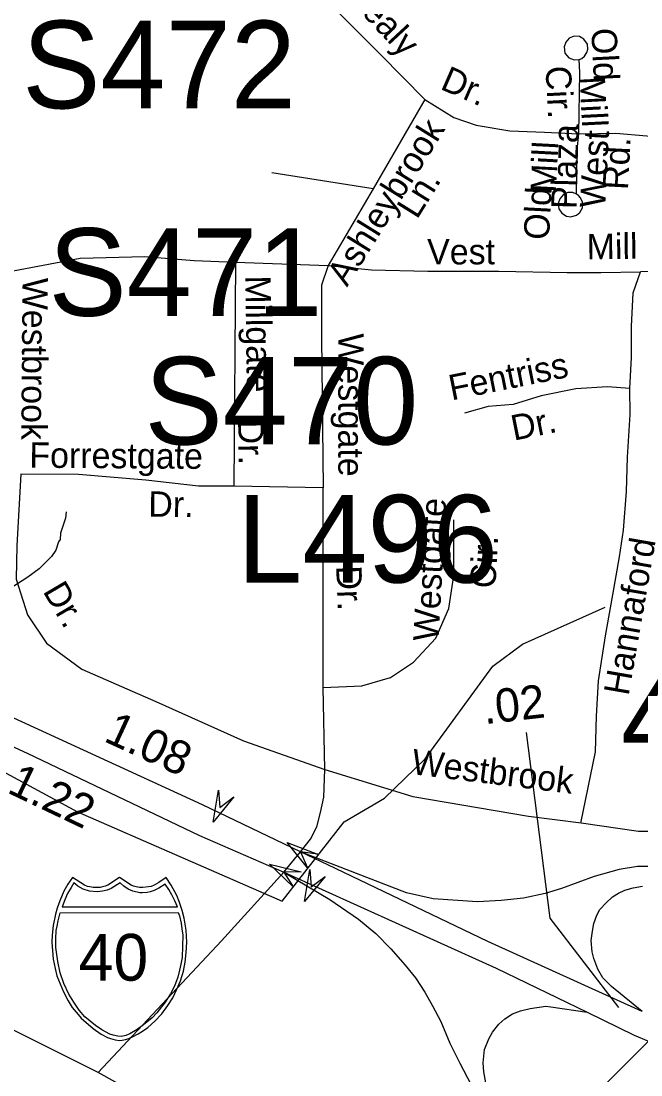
# Model space of a CAD drawing. Extents: x 1547597 to 1699558, y 810033 to 920809.
# Drawn here: x 1611078 to 1613398, y 845422 to 849367 of the extents above; entities that cross this region are included whole.
import ezdxf

# ---------------------------------------------------------------- set-up
doc = ezdxf.new("R2010")
doc.units = 0
for name, color, linetype in [('Exist Hydrographic Creek Single Shore', 7, 'Continuous'), ('Exist Road Non-System Type 51', 7, 'Continuous'), ('Exist Road Non-System Type 51 Label', 7, 'Continuous'), ('Exist Road Primary Interstate Divided Center Attributed', 7, 'Continuous'), ('Exist Road Primary Interstate Mileage Hundredths English Label', 7, 'Continuous'), ('Exist Road Primary Interstate Ramp 1 Lane Attributed', 7, 'Continuous'), ('Exist Road Primary Interstate Shield CELL', 7, 'Continuous'), ('Exist Road Primary Interstate Shield Number Label', 7, 'Continuous'), ('Exist Road Primary Interstate Structure Cantilever Sign Attributed CELL', 7, 'Continuous'), ('Exist Road Primary Interstate Structure Cantilever Sign Number Label', 7, 'Continuous'), ('Exist Road Primary Interstate Structure Ovrhead Sign Number Label', 7, 'Continuous'), ('Exist Road Primary US Attributed', 7, 'Continuous'), ('Exist Road Primary US Mileage Hundredths English Label', 7, 'Continuous'), ('Exist Road Secondary Structure Standard Bridge Attributed CELL', 7, 'Continuous'), ('Exist Road Secondary Structure Standard Bridge Number Label', 7, 'Continuous'), ('Exist Road Secondary Type 51 Undivided 4 Lane Attributed', 7, 'Continuous')]:
    doc.layers.add(name, color=color, linetype=linetype)

msp = doc.modelspace()

# ---------------------------------------------------------------- linework, layer by layer
at = {"layer": 'Exist Hydrographic Creek Single Shore'}
for points in [[(1611246.6, 847530), (1611244.3, 847506), (1611225.6, 847450.3), (1611225.1, 847426.3), (1611219.1, 847418.4), (1611208.6, 847386.6), (1611192.3, 847362.8), (1611145.8, 847317.4), (1611103.3, 847286.1), (1611018.7, 847231.3), (1610966.3, 847204), (1610940.2, 847196.4), (1610920.1, 847186.6), (1610907.9, 847176.8), (1610788.9, 847063.2), (1610767.4, 847009.4), (1610712.7, 846865.3), (1610688.4, 846841.7), (1610566, 846777.2)], [(1610566, 846777.2), (1610961, 846584.5), (1611289.6, 846406.6), (1612056.2, 846072.2), (1612287.7, 846369.2), (1612438.7, 846458.1), (1612590.7, 846606), (1612844.7, 846952.1), (1612954.8, 847035.2), (1613264.7, 847173.3)]]:
    msp.add_lwpolyline(points, dxfattribs=at)
at = {"layer": 'Exist Road Non-System Type 51'}
msp.add_line((1612061.9, 846181.6), (1612123.7, 846257), dxfattribs=at)
for points in [[(1611909.7, 849523), (1612105.3, 849484.7), (1612266.9, 849399.5), (1612424.2, 849242.1), (1612589.7, 849074.1)], [(1613177, 849227.9), (1613187.9, 849235.8), (1613196.6, 849249.5), (1613200.1, 849262.6), (1613198.3, 849281.3), (1613185.2, 849300.1), (1613168.2, 849309.1), (1613149.2, 849310.9), (1613129.9, 849303.5), (1613117, 849288.7), (1613110.6, 849271.2), (1613114.3, 849247.3), (1613129.2, 849229.4), (1613148, 849221.9), (1613166.9, 849223.3), (1613177, 849227.9)], [(1613166.5, 848945.6), (1613170.1, 849175.2), (1613166.9, 849223.3)], [(1612589.7, 849074.1), (1612396.9, 848738.8)], [(1612589.7, 849074.1), (1612698.1, 849006.4), (1612782.2, 848977.1), (1612908.2, 848957), (1613037.9, 848951.5), (1613166.5, 848945.6)], [(1613156.8, 848720), (1613160.3, 848885.7), (1613166.5, 848945.6)], [(1613166.5, 848945.6), (1613304.2, 848947.2), (1613420.5, 848937.5), (1613618, 848930.1)], [(1612396.9, 848738.8), (1612016.5, 848799.4)], [(1612396.9, 848738.8), (1612228.1, 848452.1)], [(1613156.8, 848720), (1613143.7, 848725.3), (1613125.1, 848725.5), (1613107.1, 848717), (1613094.6, 848702.1), (1613089.3, 848684), (1613091.7, 848664.9), (1613102.9, 848647.9), (1613119.5, 848637.6), (1613136.5, 848634.6), (1613157.2, 848640.8), (1613170.2, 848651.3), (1613179.4, 848668.6), (1613179.2, 848689.4), (1613172.7, 848705.9), (1613165.3, 848714.3), (1613156.8, 848720)], [(1611048.3, 848432), (1611299.2, 848479.8), (1611542.2, 848485.9), (1611726.7, 848470.5), (1611880.5, 848464.4)], [(1611880.5, 848464.4), (1611875, 847626.7)], [(1611880.5, 848464.4), (1612228.1, 848452.1)], [(1612228.1, 848452.1), (1612203.1, 848379.3), (1612203.1, 848182.3), (1612209.3, 847620.6)], [(1612228.1, 848452.1), (1612389.8, 848435.8), (1612601.5, 848431.1), (1612867.2, 848431.7), (1613122.8, 848426.3), (1613248.7, 848426.7), (1613396.4, 848428.7)], [(1613357.4, 847992.5), (1613363.5, 848108.2), (1613363.7, 848224.3), (1613369.8, 848350), (1613396.4, 848428.7)], [(1614288.5, 847892.6), (1614222.7, 847981.4), (1614229.3, 848165.5), (1614226, 848329.9), (1614186.6, 848395.7), (1614134, 848435.1), (1614051.9, 848448.3), (1613396.4, 848428.7)], [(1613357.4, 847992.5), (1613273.4, 847998), (1613155.4, 847990.2), (1613025.2, 847964.4), (1612920.7, 847932.5), (1612826.5, 847924.2), (1612738.2, 847899.8)], [(1613173, 846364.1), (1613228.3, 846631.4), (1613232.8, 846765.1), (1613239.3, 846897.1), (1613266.3, 847066.4), (1613293.1, 847220), (1613317.8, 847361.3), (1613333.6, 847461.1), (1613344.1, 847606.8), (1613348.5, 847734.7), (1613357.6, 847894.4), (1613357.4, 847992.5)], [(1611078, 847671.6), (1611062.6, 847403.7), (1611059.5, 847277.5), (1611102.6, 847145.2), (1611173.1, 847039.1), (1611305.4, 846940.6), (1611582.2, 846820.5), (1611911.4, 846672.8), (1612215.9, 846565)], [(1611875, 847626.7), (1611742.7, 847626.7), (1611545.8, 847648.3), (1611293.6, 847669.8), (1611078, 847671.6)], [(1612209.3, 847620.6), (1611875, 847626.7)], [(1612209.3, 846872.6), (1612209.3, 847620.6)], [(1612209.3, 846872.6), (1612353.8, 846878.8), (1612461.5, 846909.5), (1612547.6, 846968), (1612630.7, 847057.3), (1612679.9, 847168.1), (1612698.3, 847291.3), (1612698.3, 847500.6)], [(1613174.8, 846365.7), (1613389, 846335.2), (1613509, 846335.2), (1613622.8, 846369), (1613721.2, 846427.5), (1613798.1, 846526), (1613918.1, 846753.8), (1614010.4, 846944.7)], [(1612215.9, 846565), (1612209.3, 846872.6)], [(1612123.7, 846257), (1612161.8, 846304.9), (1612185.3, 846350.8), (1612198.9, 846404.6), (1612211.7, 846461.8), (1612215.9, 846565)], [(1612215.9, 846565), (1612544.2, 846464.2), (1612977.9, 846390.3), (1613174.8, 846365.7)], [(1611366.8, 845431.8), (1611828.1, 845924.3), (1612061.9, 846181.6)]]:
    msp.add_lwpolyline(points, dxfattribs=at)
at = {"layer": 'Exist Road Primary Interstate Divided Center Attributed'}
for points in [[(1610658.9, 846832.2), (1610961.8, 846690.7), (1611101.2, 846626.2), (1611746, 846318.7), (1612061.9, 846181.6)], [(1612123.7, 846257), (1611757, 846433), (1611081.3, 846743.4), (1611035.3, 846765.2)], [(1613403.4, 845659), (1612825.5, 845922.2), (1612226.3, 846209.1), (1612123.7, 846257)], [(1612061.9, 846181.6), (1612636.4, 845922.2), (1612856.5, 845822.4), (1613196.9, 845657.1)], [(1613196.9, 845657.1), (1613373.6, 845571.6), (1613426.3, 845548.4)]]:
    msp.add_lwpolyline(points, dxfattribs=at)
at = {"layer": 'Exist Road Primary Interstate Ramp 1 Lane Attributed'}
for points in [[(1613789.9, 845921.3), (1613703.8, 846049.2), (1613624.6, 846122), (1613575.7, 846156.3), (1613541.5, 846175.8), (1613495.6, 846191.5), (1613441.8, 846202.2), (1613385.1, 846202.2), (1613317.6, 846191.5), (1613223.7, 846165.1), (1613101.5, 846119.6), (1613039.9, 846101), (1612958.7, 846084.4), (1612875.6, 846074.6), (1612786.6, 846070.7), (1612620.4, 846081.5), (1612520.7, 846103.9), (1612123.7, 846257)], [(1612061.9, 846181.6), (1612234.4, 846078.3), (1612341.2, 846005.6), (1612406.5, 845952.2), (1612462.9, 845894.3), (1612516.3, 845833.5), (1612555.1, 845785.2), (1612589.6, 845732.2), (1612618.3, 845681.1), (1612649.9, 845622.6), (1612683.3, 845541.2), (1612721, 845466.3), (1612762.6, 845384.7), (1612792.7, 845333.5), (1612825.4, 845291.9), (1612866.8, 845240), (1613000.8, 845105.6)], [(1613403.4, 845659), (1613288.4, 845753.1), (1613256, 845785.2), (1613237.4, 845818.4), (1613222.7, 845858.5), (1613215.9, 845883), (1613212, 845925), (1613217.8, 845960.2), (1613222.7, 845989.5), (1613233.5, 846019.9), (1613244.2, 846041.4), (1613269, 846066.9), (1613291.9, 846089.2), (1613314.9, 846103.1), (1613337.9, 846114.3), (1613369.5, 846122.7), (1613404, 846128.2)], [(1613000.8, 845105.6), (1612965.6, 845188.2), (1612906.9, 845248.8), (1612877.6, 845285), (1612834.5, 845353.5), (1612817.9, 845392.6), (1612810.1, 845433.6), (1612808.1, 845467.9), (1612813, 845517.7), (1612829.6, 845556.8), (1612842.4, 845582.3), (1612866.7, 845612.5), (1612889.7, 845632), (1612918.4, 845651.5), (1612947.2, 845662.6), (1612984.5, 845671), (1613042, 845679.4), (1613061.2, 845677.7), (1613196.9, 845657.1)]]:
    msp.add_lwpolyline(points, dxfattribs=at)
at = {"layer": 'Exist Road Primary Interstate Shield CELL'}
for points in [[(1611446.9, 845551.4), (1611456.3, 845552.3), (1611469.1, 845554.8), (1611481.5, 845558.8), (1611495.6, 845565.1), (1611516.4, 845576.6), (1611533.2, 845586.4), (1611552.5, 845599.4), (1611578.6, 845623.1), (1611604.7, 845650.5), (1611627.7, 845681.6), (1611645.9, 845710.6), (1611662, 845743.7), (1611675.4, 845774.7), (1611686.1, 845810), (1611693.1, 845844.2), (1611696.7, 845879.9), (1611699.1, 845919.5), (1611696.4, 845964), (1611688.7, 846009.6), (1611681.4, 846037.9), (1611670.4, 846071.9), (1611661.4, 846093.6), (1611640.5, 846132), (1611621.8, 846161.6), (1611594.6, 846142.4), (1611576.8, 846133), (1611565.9, 846128.1), (1611554.8, 846125.9), (1611534.3, 846123.5), (1611521.4, 846124), (1611509.5, 846126.7), (1611499.3, 846128.9), (1611491.1, 846133), (1611446.9, 846161.6), (1611402.6, 846133), (1611393.3, 846128.7), (1611383.8, 846126.7), (1611374.6, 846124.2), (1611359.5, 846123.5), (1611347.9, 846123.8), (1611336.1, 846125.9), (1611326.7, 846127.9), (1611316.2, 846133), (1611271.1, 846161.6), (1611253.3, 846135.9), (1611238.9, 846110.5), (1611223.5, 846074.5), (1611214, 846046.7), (1611207.2, 846023.8), (1611198.8, 845981.9), (1611194.5, 845945.3), (1611193.7, 845919.5), (1611198.5, 845855), (1611205.5, 845820.6), (1611212.8, 845792.8), (1611236.6, 845732.8), (1611254.6, 845699.2), (1611270, 845675), (1611291.5, 845647.8), (1611303.2, 845634.9), (1611348, 845595.7), (1611378, 845575.3), (1611401.9, 845562.4), (1611413.1, 845558.1), (1611430.7, 845553.2)], [(1611276.4, 846140.8), (1611265.4, 846123.9), (1611252.8, 846101.1), (1611242.6, 846077.4), (1611232.3, 846051.2), (1611663.8, 846051.1), (1611653.8, 846073.5), (1611643, 846096), (1611631.8, 846116.6), (1611618, 846136.5), (1611593.8, 846121.3), (1611576.2, 846112.9), (1611562, 846108), (1611550.1, 846105.4), (1611531.5, 846103.9), (1611523.1, 846104.4), (1611497.2, 846110.2), (1611479.7, 846117.4), (1611463, 846128.6), (1611449.4, 846141.3), (1611415.2, 846120.6), (1611400.1, 846113.9), (1611382.6, 846109.5), (1611363.5, 846107.1), (1611334.1, 846110.3), (1611311, 846118.2), (1611291.2, 846128.6)], [(1611666.4, 846029.8), (1611671, 846017.6), (1611677.4, 845990.6), (1611680.7, 845969.7), (1611684.1, 845945.7), (1611682.9, 845904.6), (1611680.9, 845862), (1611677, 845836.8), (1611671.8, 845813.9), (1611664.6, 845788.4), (1611653.1, 845754.6), (1611637.2, 845725.9), (1611617.3, 845694.1), (1611595.8, 845666.2), (1611586.5, 845654.7), (1611568.8, 845636), (1611536.6, 845610.1), (1611513.1, 845592.6), (1611484.9, 845575.9), (1611470.6, 845569.6), (1611453.9, 845566.1), (1611440.2, 845567), (1611423.6, 845571.4), (1611410.1, 845575.1), (1611380.7, 845591), (1611356.8, 845607), (1611317.1, 845639.6), (1611295.6, 845664.7), (1611275.6, 845694.1), (1611257.7, 845724.2), (1611238.6, 845763.9), (1611225.2, 845803.8), (1611215.4, 845846.8), (1611208.8, 845899.5), (1611208, 845931.5), (1611210, 845962.4), (1611212.9, 845978.5), (1611216.9, 845998.6), (1611224.7, 846029.6)]]:
    msp.add_lwpolyline(points, close=True, dxfattribs=at)
at = {"layer": 'Exist Road Primary Interstate Structure Cantilever Sign Attributed CELL'}
for points in [[(1611874.6, 846462.8), (1611797.7, 846368.2), (1611817, 846488.6), (1611822.6, 846423.8)], [(1612217, 846164.9), (1612139.3, 846071), (1612159.7, 846191.2), (1612164.7, 846126.4)]]:
    msp.add_lwpolyline(points, close=True, dxfattribs=at)
at = {"layer": 'Exist Road Primary US Attributed'}
msp.add_lwpolyline([(1613000.8, 845105.6), (1613259.5, 845381.3), (1613322.1, 845444.2), (1613426.3, 845548.4)], dxfattribs=at)
at = {"layer": 'Exist Road Primary US Mileage Hundredths English Label'}
msp.add_lwpolyline([(1613315.7, 845674.8), (1613059.2, 846009.3), (1612970, 846704.5)], dxfattribs=at)
at = {"layer": 'Exist Road Secondary Structure Standard Bridge Attributed CELL'}
for points in [[(1612150.9, 846198), (1612074.4, 846292.9), (1612188.1, 846249), (1612123.7, 846257)], [(1612096.9, 846126.9), (1612008.3, 846210.6), (1612126.9, 846182.4), (1612061.9, 846181.6)]]:
    msp.add_lwpolyline(points, close=True, dxfattribs=at)
at = {"layer": 'Exist Road Secondary Type 51 Undivided 4 Lane Attributed'}
msp.add_lwpolyline([(1612615.5, 844613.7), (1612074.7, 845015.1), (1611799, 845190.3), (1611366.8, 845431.8), (1610467.7, 845880.2), (1610085.9, 846044.7), (1609831.3, 846103.1), (1609619.1, 846113.7), (1609343.4, 846097.7), (1607863.6, 846103.1), (1607386.9, 846148.3), (1607003.8, 846236.7), (1606952.2, 846249.5), (1606830.6, 846307.8), (1606684, 846415.4), (1606544.1, 846528.1)], dxfattribs=at)

# ---------------------------------------------------------------- texts
at = {"layer": 'Exist Road Non-System Type 51 Label'}
for s, rotation, p in [('Healy', 312.9895, (1612286.5, 849465.2)), ('Old', 272.8824, (1613212.4, 849338.9)), ('Dr.', 336.5421, (1612643.4, 849114.4)), ('Cir.', 272.8824, (1613041.3, 849197.6)), ('Mill', 272.8824, (1613168.7, 849158.3)), ('Ashleybrook', 58.1429, (1612298.5, 848369.5)), ('Plaza', 88.6358, (1613157.7, 848662.8)), ('West', 86.9921, (1613264.4, 848666.6)), ('Mill', 86.9921, (1613079.9, 848724.2)), ('Rd.', 86.9921, (1613349.8, 848733.9)), ('Ln.', 58.1429, (1612560.3, 848622.5)), ('Old', 86.9921, (1613054.2, 848546.7)), ('Mill', 0.7775, (1613195.9, 848475.2)), ('Vest', 0.1316, (1612598.4, 848456.2)), ('Westbrook', 269.544, (1611084, 848406.7)), ('Millgate', 270.789, (1611917.6, 848414.5)), ('Westgate', 269.9979, (1612265.8, 848198.4)), ('Fentriss', 11.3409, (1612689.8, 847947)), ('Dr.', 11.3409, (1612922.8, 847796.4)), ('Dr.', 270.789, (1611890.6, 847874.7)), ('Forrestgate', 359.5943, (1611109.1, 847695.5)), ('Dr.', 359.5943, (1611554.4, 847511.9)), ('Westgate', 86.8566, (1612640.6, 847044.1)), ('Cir.', 86.8566, (1612853.6, 847241.9)), ('Hannaford', 80.0971, (1613352.2, 846839.3)), ('Dr.', 272.142, (1612257.6, 847327.6)), ('Dr.', 300.5019, (1611158, 847233)), ('Westbrook', 352.9953, (1612536.6, 846548.5))]:
    msp.add_text(s, height=95, rotation=rotation, dxfattribs=at).set_placement(p)
at = {"layer": 'Exist Road Primary Interstate Mileage Hundredths English Label'}
for s, rotation, p in [('1.08', 335.3222, (1611383.5, 846673.4)), ('1.22', 334.5087, (1611021.7, 846481.1))]:
    msp.add_text(s, height=125, rotation=rotation, dxfattribs=at).set_placement(p)
at = {"layer": 'Exist Road Primary Interstate Shield Number Label'}
msp.add_text('40', height=175, dxfattribs=at).set_placement((1611294, 845775.1))
at = {"layer": 'Exist Road Primary Interstate Structure Cantilever Sign Number Label'}
msp.add_text('L496', height=328.08, dxfattribs=at).set_placement((1611887, 847265.3))
at = {"layer": 'Exist Road Primary Interstate Structure Ovrhead Sign Number Label'}
for s, p in [('S472', (1611082.7, 849040.7)), ('S471', (1611181.2, 848263.9)), ('S470', (1611540.5, 847782.3))]:
    msp.add_text(s, height=328.08, dxfattribs=at).set_placement(p)
at = {"layer": 'Exist Road Primary US Mileage Hundredths English Label'}
msp.add_text('.02', height=125, rotation=6.4371, dxfattribs=at).set_placement((1612813.6, 846735))
at = {"layer": 'Exist Road Secondary Structure Standard Bridge Number Label'}
msp.add_text('441', height=328.08, dxfattribs=at).set_placement((1613323.5, 846591.7))

doc.saveas('drawing.dxf')
